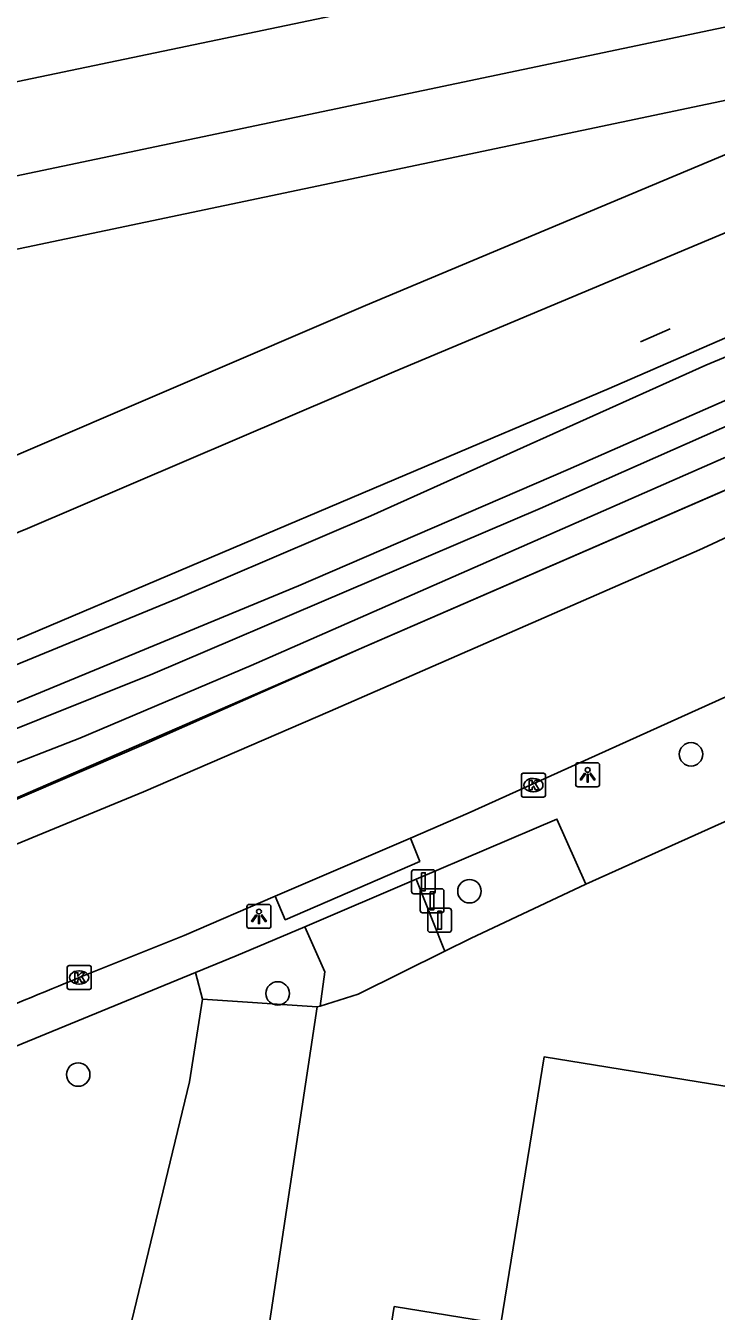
# Model space of a CAD drawing. Extents: x 162990 to 165007, y 383433 to 384336.
# Drawn here: x 163336.6 to 163365.4, y 383982.4 to 384036 of the extents above; entities that cross this region are included whole.
import ezdxf

# ---------------------------------------------------------------- set-up
doc = ezdxf.new("R2010")
doc.units = 0
for name, color, linetype in [('IMGEO_Afsluitpaal', 7, 'Continuous'), ('IMGEO_Berm_groen', 7, 'Continuous'), ('IMGEO_Boom', 7, 'Continuous'), ('IMGEO_Grasland_overig', 7, 'Continuous'), ('IMGEO_Greppel_droge_sloot', 7, 'Continuous'), ('IMGEO_Groenvoorziening', 7, 'Continuous'), ('IMGEO_Hek', 7, 'Continuous'), ('IMGEO_Kolk', 7, 'Continuous'), ('IMGEO_Lichtpunt', 7, 'Continuous'), ('IMGEO_Pand', 7, 'Continuous'), ('IMGEO_Rijbaan_lokaal_open', 7, 'Continuous'), ('IMGEO_Spoor', 7, 'Continuous'), ('IMGEO_Spoorbaan_halfverhard', 7, 'Continuous'), ('IMGEO_Voetpad_open', 7, 'Continuous')]:
    doc.layers.add(name, color=color, linetype=linetype)

msp = doc.modelspace()

# ---------------------------------------------------------------- linework, layer by layer
at = {"layer": 'IMGEO_Afsluitpaal'}
for p, q in [((163352.718, 383999.943), (163352.718, 384000.743)), ((163352.718, 384000.743), (163352.718, 383999.943)), ((163352.818, 384000.843), (163353.608, 384000.843)), ((163353.608, 384000.843), (163352.818, 384000.843)), ((163353.708, 384000.743), (163353.708, 383999.943)), ((163353.708, 383999.943), (163353.708, 384000.743)), ((163353.079, 383999.152), (163353.079, 383999.952)), ((163353.079, 383999.952), (163353.079, 383999.152)), ((163353.179, 384000.052), (163353.969, 384000.052)), ((163353.969, 384000.052), (163353.179, 384000.052)), ((163354.069, 383999.952), (163354.069, 383999.152)), ((163354.069, 383999.152), (163354.069, 383999.952)), ((163353.608, 383999.843), (163352.818, 383999.843)), ((163352.818, 383999.843), (163353.608, 383999.843)), ((163353.969, 383999.052), (163353.179, 383999.052)), ((163353.179, 383999.052), (163353.969, 383999.052)), ((163353.393, 383998.338), (163353.393, 383999.138)), ((163353.393, 383999.138), (163353.393, 383998.338)), ((163353.493, 383999.238), (163354.283, 383999.238)), ((163354.283, 383999.238), (163353.493, 383999.238)), ((163354.383, 383999.138), (163354.383, 383998.338)), ((163354.383, 383998.338), (163354.383, 383999.138)), ((163354.283, 383998.238), (163353.493, 383998.238)), ((163353.493, 383998.238), (163354.283, 383998.238))]:
    msp.add_line(p, q, dxfattribs=at)
for points in [[(163353.138, 384000.718), (163353.288, 384000.718), (163353.288, 383999.968), (163353.138, 383999.968), (163353.138, 384000.718)], [(163353.499, 383999.927), (163353.649, 383999.927), (163353.649, 383999.177), (163353.499, 383999.177), (163353.499, 383999.927)], [(163353.813, 383999.113), (163353.963, 383999.113), (163353.963, 383998.363), (163353.813, 383998.363), (163353.813, 383999.113)]]:
    msp.add_lwpolyline(points, dxfattribs=at)
for centre, start, end in [((163352.818, 384000.743), 90, 180), ((163352.818, 384000.743), 90, 180), ((163353.608, 384000.743), 0, 90), ((163353.608, 384000.743), 360, 90), ((163352.818, 383999.943), 180, 270), ((163352.818, 383999.943), 180, 270), ((163353.179, 383999.952), 90, 180), ((163353.179, 383999.952), 90, 180), ((163353.608, 383999.943), 270, 0), ((163353.608, 383999.943), 270, 0), ((163353.969, 383999.952), 0, 90), ((163353.969, 383999.952), 360, 90), ((163353.179, 383999.152), 180, 270), ((163353.179, 383999.152), 180, 270), ((163353.493, 383999.138), 90, 180), ((163353.493, 383999.138), 90, 180), ((163353.969, 383999.152), 270, 0), ((163353.969, 383999.152), 270, 0), ((163354.283, 383999.138), 0, 90), ((163354.283, 383999.138), 360, 90), ((163353.493, 383998.338), 180, 270), ((163353.493, 383998.338), 180, 270), ((163354.283, 383998.338), 270, 0), ((163354.283, 383998.338), 270, 0)]:
    msp.add_arc(centre, 0.1, start, end, dxfattribs=at)
at = {"layer": 'IMGEO_Berm_groen'}
msp.add_lwpolyline([(163274.504, 383977.632), (163278.725, 383980.117), (163284.265, 383982.864), (163294.54, 383987.657), (163296.984, 383988.804), (163323.041, 383998.108), (163383.183, 384024.211), (163402.575, 384035.786), (163402.671, 384035.843), (163402.812, 384035.885), (163403.247, 384036.139), (163416.877, 384040.507), (163432.67, 384043.744)], dxfattribs=at)
at = {"layer": 'IMGEO_Boom'}
for centre in [(163364.365, 384005.656), (163355.133, 383999.95), (163347.143, 383995.689), (163338.831, 383992.308)]:
    msp.add_circle(centre, 0.489, dxfattribs=at)
at = {"layer": 'IMGEO_Grasland_overig'}
msp.add_lwpolyline([(163331.466, 384003.436), (163338.904, 384006.333), (163346.037, 384009.35), (163377.9, 384023.347), (163383.441, 384025.933), (163388.638, 384028.575), (163390.326, 384030.206), (163389.691, 384031.783), (163387.501, 384031.245), (163385.957, 384030.724), (163378.726, 384027.585), (163364.989, 384021.878), (163351.029, 384015.601), (163342.972, 384012.156), (163331.165, 384007.304)], dxfattribs=at)
at = {"layer": 'IMGEO_Greppel_droge_sloot'}
msp.add_lwpolyline([(163333.485, 384006.672), (163348.011, 384012.683), (163359.249, 384017.52), (163375.723, 384024.764), (163382.344, 384027.902), (163387.962, 384029.602), (163383.865, 384027.414), (163381.387, 384026.208), (163358.086, 384015.896), (163341.944, 384009.015), (163334.832, 384006.165)], dxfattribs=at)
at = {"layer": 'IMGEO_Groenvoorziening'}
for points in [[(163359.977, 384000.25), (163355.172, 383997.983), (163354.113, 383997.455)], [(163343.72, 383996.556), (163344.008, 383995.455)], [(163344.008, 383995.455), (163343.461, 383992.009), (163338.947, 383973.319)], [(163344.008, 383995.455), (163348.784, 383995.126)], [(163345.377, 383972.468), (163348.784, 383995.126)], [(163348.784, 383995.126), (163348.911, 383995.165)]]:
    msp.add_lwpolyline(points, dxfattribs=at)
at = {"layer": 'IMGEO_Hek'}
for points in [[(163254.527, 383975.145), (163255.168, 383979.396), (163274.504, 383977.632), (163274.644, 383977.711), (163276.585, 383978.805), (163278.717, 383980.181), (163283.214, 383982.499), (163290.073, 383985.701), (163294.599, 383987.803), (163297.161, 383988.847), (163299.287, 383989.75), (163301.676, 383990.541), (163315.913, 383995.57), (163322.989, 383998.132), (163325.305, 383999.08), (163329.992, 384001.097), (163341.559, 384006.06), (163350.753, 384010.132), (163366.939, 384017.167), (163383.117, 384024.211), (163402.701, 384035.889), (163408.952, 384037.884)], [(163363.5, 384023.385), (163362.259, 384022.853)], [(163359.977, 384000.25), (163372.649, 384005.933), (163381.975, 384010.322), (163389.663, 384014.151), (163392.136, 384014.826), (163394.378, 384014.419), (163394.812, 384014.184)], [(163354.113, 383997.455), (163355.172, 383997.983), (163359.977, 384000.25)], [(163348.911, 383995.165), (163350.501, 383995.655), (163354.113, 383997.455)], [(163345.377, 383972.468), (163348.784, 383995.126), (163348.911, 383995.165)]]:
    msp.add_lwpolyline(points, dxfattribs=at)
at = {"layer": 'IMGEO_Kolk'}
for p, q in [((163357.295, 384003.944), (163357.295, 384004.796)), ((163357.37, 384004.87), (163358.222, 384004.87)), ((163358.296, 384004.796), (163358.296, 384003.944)), ((163357.783, 384004.65), (163357.808, 384004.65)), ((163358.222, 384003.87), (163357.37, 384003.87)), ((163357.806, 384004.09), (163357.781, 384004.09)), ((163338.373, 383995.928), (163338.373, 383996.78)), ((163338.448, 383996.854), (163339.3, 383996.854)), ((163339.374, 383996.78), (163339.374, 383995.928)), ((163338.861, 383996.634), (163338.886, 383996.634)), ((163339.3, 383995.854), (163338.448, 383995.854)), ((163338.884, 383996.074), (163338.859, 383996.074))]:
    msp.add_line(p, q, dxfattribs=at)
for points in [[(163357.295, 384003.944), (163357.295, 384004.796)], [(163357.37, 384004.87), (163358.222, 384004.87)], [(163358.296, 384004.796), (163358.296, 384003.944)], [(163357.616, 384004.57), (163357.739, 384004.57), (163357.739, 384004.419), (163357.869, 384004.57), (163358.033, 384004.57), (163357.887, 384004.419), (163358.04, 384004.17), (163357.888, 384004.17), (163357.803, 384004.334), (163357.739, 384004.267), (163357.739, 384004.17), (163357.616, 384004.17), (163357.616, 384004.57)], [(163358.222, 384003.87), (163357.37, 384003.87)], [(163338.373, 383995.928), (163338.373, 383996.78)], [(163338.448, 383996.854), (163339.3, 383996.854)], [(163339.374, 383996.78), (163339.374, 383995.928)], [(163338.694, 383996.554), (163338.817, 383996.554), (163338.817, 383996.403), (163338.947, 383996.554), (163339.111, 383996.554), (163338.965, 383996.403), (163339.118, 383996.154), (163338.966, 383996.154), (163338.881, 383996.318), (163338.817, 383996.251), (163338.817, 383996.154), (163338.694, 383996.154), (163338.694, 383996.554)], [(163339.3, 383995.854), (163338.448, 383995.854)]]:
    msp.add_lwpolyline(points, dxfattribs=at)
for centre, start, end in [((163357.372, 384004.794), 91.552, 178.448), ((163357.372, 384004.794), 91.552, 178.448), ((163358.22, 384004.794), 1.552, 88.448), ((163358.22, 384004.794), 1.552, 88.448), ((163357.372, 384003.946), 181.552, 268.448), ((163357.372, 384003.946), 181.552, 268.448), ((163358.22, 384003.946), 271.552, 358.448), ((163358.22, 384003.946), 271.552, 358.448), ((163338.45, 383996.778), 91.552, 178.448), ((163338.45, 383996.778), 91.552, 178.448), ((163339.298, 383996.778), 1.552, 88.448), ((163339.298, 383996.778), 1.552, 88.448), ((163338.45, 383995.93), 181.552, 268.448), ((163338.45, 383995.93), 181.552, 268.448), ((163339.298, 383995.93), 271.552, 358.448), ((163339.298, 383995.93), 271.552, 358.448)]:
    msp.add_arc(centre, 0.0765, start, end, dxfattribs=at)
for centre, major_axis, ratio, start_param, end_param in [((163357.782, 384004.37), (-0.387, 0.002), 0.722429, 4.712389, 7.853982), ((163357.807, 384004.37), (-0.39, 0.002), 0.717154, 1.570796, 4.712389), ((163338.86, 383996.354), (-0.387, 0.002), 0.722429, 4.712389, 7.853982), ((163338.885, 383996.354), (-0.39, 0.002), 0.717154, 1.570796, 4.712389)]:
    msp.add_ellipse(centre, major_axis=major_axis, ratio=ratio, start_param=start_param, end_param=end_param, dxfattribs=at)
at = {"layer": 'IMGEO_Lichtpunt'}
for p, q in [((163360.461, 384005.302), (163359.653, 384005.302)), ((163360.461, 384005.302), (163359.653, 384005.302)), ((163359.559, 384005.207), (163359.559, 384004.4)), ((163359.559, 384005.207), (163359.559, 384004.4)), ((163360.555, 384004.4), (163360.555, 384005.207)), ((163360.555, 384004.4), (163360.555, 384005.207)), ((163359.653, 384004.306), (163360.461, 384004.306)), ((163359.653, 384004.306), (163360.461, 384004.306)), ((163346.765, 383999.399), (163345.957, 383999.399)), ((163346.765, 383999.399), (163345.957, 383999.399)), ((163345.863, 383999.304), (163345.863, 383998.497)), ((163345.863, 383999.304), (163345.863, 383998.497)), ((163346.859, 383998.497), (163346.859, 383999.304)), ((163346.859, 383998.497), (163346.859, 383999.304)), ((163345.957, 383998.403), (163346.765, 383998.403)), ((163345.957, 383998.403), (163346.765, 383998.403))]:
    msp.add_line(p, q, dxfattribs=at)
for points in [[(163359.933, 384004.871), (163359.972, 384004.843), (163359.784, 384004.581), (163359.746, 384004.608), (163359.933, 384004.871)], [(163360.035, 384004.823), (163360.082, 384004.823), (163360.082, 384004.501), (163360.035, 384004.501), (163360.035, 384004.823)], [(163360.145, 384004.843), (163360.183, 384004.87), (163360.37, 384004.608), (163360.331, 384004.58), (163360.145, 384004.843)], [(163346.237, 383998.968), (163346.276, 383998.94), (163346.088, 383998.678), (163346.05, 383998.705), (163346.237, 383998.968)], [(163346.339, 383998.92), (163346.386, 383998.92), (163346.386, 383998.598), (163346.339, 383998.598), (163346.339, 383998.92)], [(163346.449, 383998.94), (163346.487, 383998.967), (163346.674, 383998.705), (163346.635, 383998.677), (163346.449, 383998.94)]]:
    msp.add_lwpolyline(points, dxfattribs=at)
for centre in [(163360.058, 384005.005), (163346.362, 383999.102)]:
    msp.add_circle(centre, 0.0994, dxfattribs=at)
for centre, start, end in [((163359.653, 384005.207), 90, 180), ((163359.653, 384005.207), 90, 180), ((163360.461, 384005.207), 0, 90), ((163360.461, 384005.207), 0, 90), ((163359.653, 384004.4), 180, 270), ((163359.653, 384004.4), 180, 270), ((163360.461, 384004.4), 270, 0), ((163360.461, 384004.4), 270, 360), ((163345.957, 383999.304), 90, 180), ((163345.957, 383999.304), 90, 180), ((163346.765, 383999.304), 0, 90), ((163346.765, 383999.304), 0, 90), ((163345.957, 383998.497), 180, 270), ((163345.957, 383998.497), 180, 270), ((163346.765, 383998.497), 270, 0), ((163346.765, 383998.497), 270, 360)]:
    msp.add_arc(centre, 0.0946, start, end, dxfattribs=at)
at = {"layer": 'IMGEO_Pand'}
msp.add_lwpolyline([(163402.681, 383985.882), (163392.709, 383987.505), (163392.906, 383988.71), (163393.32, 383991.253), (163394.313, 383997.352), (163379.538, 383999.758), (163378.543, 383993.649), (163378.125, 383991.08), (163377.924, 383989.849), (163358.252, 383993.053), (163356.439, 383981.918), (163352.002, 383982.641), (163351.607, 383980.215), (163351.702, 383980.199), (163356.032, 383979.494), (163355.647, 383977.127), (163355.028, 383973.33), (163399.459, 383966.094)], dxfattribs=at)
at = {"layer": 'IMGEO_Rijbaan_lokaal_open'}
for points in [[(163352.672, 384002.164), (163355.085, 384003.201), (163378.851, 384013.935), (163388.735, 384018.744), (163390.009, 384019.374)], [(163364.723, 384014.183), (163349.325, 384007.457), (163341.556, 384004.085), (163332.067, 384000.185)], [(163347.037, 383999.741), (163352.672, 384002.164)], [(163338.874, 383996.354), (163343.239, 383998.109), (163347.037, 383999.741)]]:
    msp.add_lwpolyline(points, dxfattribs=at)
for centre, radius, start, end in [((163044.531, 384720.92), 775.886, 294.373229, 295.690063), ((163168.64, 384405.397), 443.053, 291.95353, 292.59596)]:
    msp.add_arc(centre, radius, start, end, dxfattribs=at)
at = {"layer": 'IMGEO_Spoor'}
for points in [[(163482.504, 384064.124), (163438.347, 384055.003), (163304.284, 384027.02), (163290.651, 384024.258), (163275.14, 384021.273), (163261.909, 384018.846), (163250.276, 384016.868), (163239.034, 384015.076), (163225.051, 384013.191), (163210.675, 384011.424), (163197.565, 384010.035), (163186.306, 384009.051), (163170.778, 384007.955), (163157.742, 384007.242), (163145.353, 384006.773), (163136.4, 384006.585), (163127.534, 384006.532), (163114.97, 384006.669), (163093.304, 384007.27), (163079.785, 384007.903), (163066.124, 384008.71), (163050.352, 384009.854), (163020.285, 384012.339), (163007.925, 384013.445)], [(163407.712, 384044.788), (163319.259, 384026.2), (163284.13, 384019.05), (163265.686, 384015.557), (163249.751, 384012.76), (163238.315, 384010.853), (163218.995, 384008.118), (163175.893, 384003.972), (163154.95, 384002.739), (163133.868, 384002.083), (163105.006, 384002.112), (163077.274, 384002.797), (163012.331, 384005.282)], [(163408.318, 384042.866), (163400.768, 384040.461), (163393.355, 384037.964), (163386.355, 384035.481), (163379.622, 384032.97), (163369.229, 384028.838), (163351.977, 384021.599), (163336.715, 384015.07), (163328.559, 384011.745), (163316.709, 384007.296), (163310.206, 384005.061), (163302.041, 384002.4)]]:
    msp.add_lwpolyline(points, dxfattribs=at)
at = {"layer": 'IMGEO_Spoorbaan_halfverhard'}
for points in [[(163230.824, 383983.328), (163242.036, 383984.311), (163251.576, 383985.84), (163274.361, 383990.577), (163280.675, 383991.959), (163296.124, 383996.4), (163314.071, 384002.164), (163315.928, 384002.462), (163317.416, 384003.302), (163318.906, 384004.275), (163335.392, 384010.064), (163360.951, 384020.902), (163385.565, 384031.616), (163387.408, 384031.711), (163388.822, 384032.318), (163390.428, 384033.418), (163407.515, 384038.818), (163419.45, 384042.131), (163441.356, 384047.511)], [(163219.349, 384005.138), (163238.772, 384007.888), (163250.257, 384009.803), (163266.224, 384012.606), (163284.708, 384016.106), (163319.867, 384023.262), (163376.601, 384035.185), (163350.807, 384024.361), (163335.559, 384017.838), (163327.465, 384014.539), (163315.694, 384010.119), (163309.254, 384007.906), (163301.137, 384005.261), (163293.607, 384002.952), (163283.129, 384000.025), (163274.279, 383997.783), (163263.285, 383995.315), (163252.729, 383993.264), (163242.797, 383991.594), (163233.72, 383990.319)]]:
    msp.add_lwpolyline(points, dxfattribs=at)
at = {"layer": 'IMGEO_Voetpad_open'}
for points in [[(163359.977, 384000.25), (163372.649, 384005.933), (163381.975, 384010.322), (163389.663, 384014.151), (163392.136, 384014.826), (163394.378, 384014.419), (163394.812, 384014.184)], [(163352.913, 384000.45), (163358.78, 384002.953), (163359.977, 384000.25)], [(163352.672, 384002.164), (163353.062, 384001.19), (163347.46, 383998.761), (163347.037, 383999.741)], [(163348.278, 383998.472), (163352.913, 384000.45)], [(163354.113, 383997.455), (163354.041, 383997.622), (163352.913, 384000.45)], [(163348.278, 383998.472), (163345.419, 383997.252), (163343.72, 383996.556)], [(163348.911, 383995.165), (163349.112, 383996.591), (163348.278, 383998.472)], [(163348.911, 383995.165), (163350.501, 383995.655), (163354.113, 383997.455)], [(163343.72, 383996.556), (163331.019, 383991.354), (163330.869, 383991.697)]]:
    msp.add_lwpolyline(points, dxfattribs=at)

doc.saveas('drawing.dxf')
